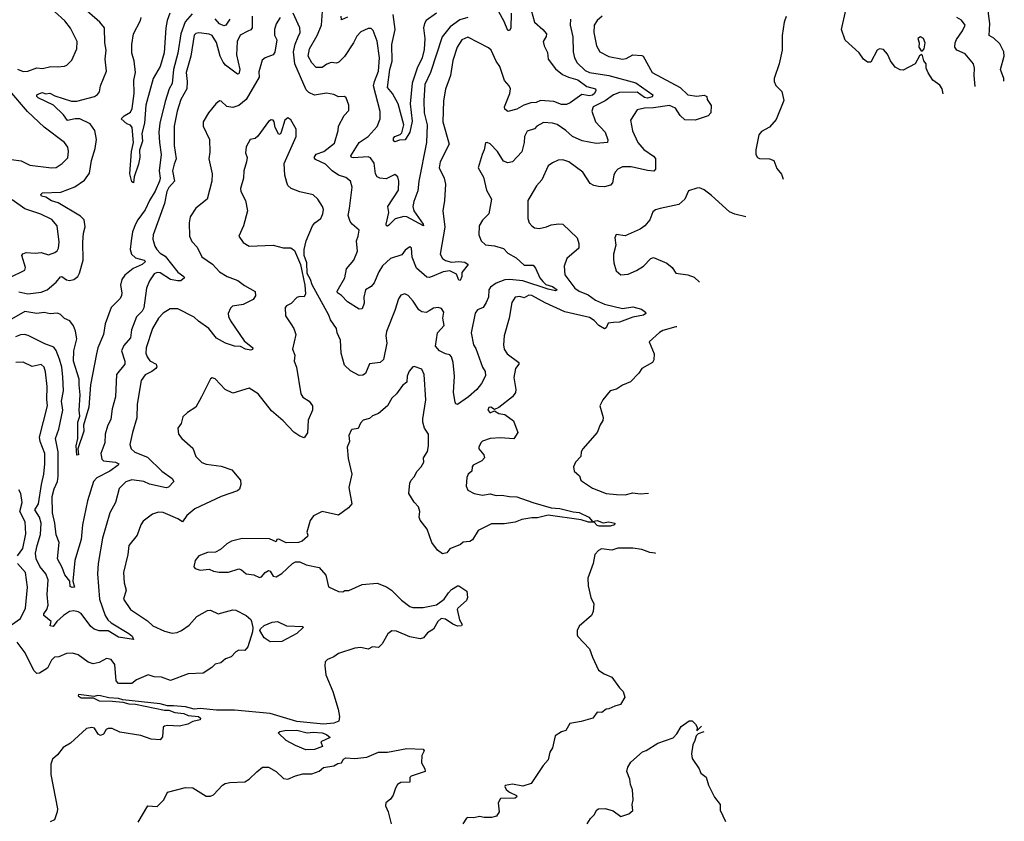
# Model space of a CAD drawing. Extents: x 2199565 to 2323334, y 894172 to 1018966.
# Tile 416 of 440: x 2313481 to 2320105, y 976881 to 982271. Entities that reach past the tile are written whole.
import ezdxf

# ---------------------------------------------------------------- set-up
doc = ezdxf.new("R2010")
doc.units = 0

msp = doc.modelspace()

# ---------------------------------------------------------------- linework, layer by layer
at = {"layer": '0CON10XD'}
for points in [[(2313465, 981937.3), (2313505, 981921.8), (2313535.4, 981924.6), (2313595, 981946.7), (2313635, 981941.9), (2313690, 981955), (2313735, 981952.9), (2313781.2, 981958.8), (2313796.7, 981965), (2313831.2, 981998.8), (2313864, 982075), (2313867.5, 982125), (2313822.8, 982212.8), (2313785, 982264.2), (2313714.4, 982325)], [(2313920.8, 980879.2), (2313915.4, 980925.4), (2313890.6, 980950.6), (2313738.4, 981038.4), (2313695, 981052.9), (2313657.6, 981077.6), (2313627.5, 981085), (2313621.8, 981095), (2313635, 981106.4), (2313758.5, 981111.5), (2313852, 981148), (2313917.1, 981192.9), (2313950.2, 981239.8), (2313962.7, 981325), (2313987.3, 981405), (2313997.2, 981465), (2313987.1, 981525), (2313955, 981570.4), (2313885, 981605.2), (2313854.8, 981605.2), (2313802.6, 981592.6), (2313775, 981632.2), (2313707.9, 981695), (2313605.6, 981745), (2313595.8, 981755), (2313596.2, 981765), (2313615, 981775.4), (2313635, 981780.5), (2313655, 981772.2), (2313683.8, 981776.2), (2313718, 981758), (2313828.1, 981721.9), (2313865, 981723.2), (2313983.3, 981755), (2314005, 981768), (2314018.6, 981785), (2314024.4, 981825), (2314064.4, 981925.6), (2314055.4, 982005), (2314063.5, 982065), (2314053.8, 982115), (2314050.6, 982215), (2314020, 982255), (2313899.4, 982359.4)], [(2314489.6, 982315), (2314471.8, 982265), (2314462.9, 982215), (2314452.8, 982047.2), (2314426.8, 981955), (2314379.2, 981875), (2314328.2, 981695), (2314321.1, 981575), (2314302.5, 981505), (2314306.6, 981453.4), (2314286.6, 981393.4), (2314288.9, 981345), (2314280.9, 981299.1), (2314251.4, 981215), (2314245.8, 981174.2), (2314235, 981180), (2314222.1, 981235), (2314232.9, 981385), (2314247.3, 981445), (2314236.9, 981545), (2314225, 981562), (2314201.1, 981571.1), (2314163.3, 981605), (2314183.8, 981625), (2314225, 981649.2), (2314237.2, 981672.8), (2314249.7, 981775), (2314249.5, 981865), (2314258.9, 981915), (2314251.4, 981995), (2314235.7, 982045), (2314235.6, 982105), (2314246.4, 982175), (2314293.3, 982265), (2314298.1, 982285)], [(2317356.1, 981793.9), (2317347.5, 981775), (2317335, 981764.4), (2317315, 981759.4), (2317261.9, 981768.1), (2317185, 981712.5), (2317159.1, 981700.9), (2317125, 981700.8), (2317075, 981721.1), (2316985, 981727.6), (2316955, 981714.7), (2316918.3, 981711.7), (2316873.1, 981696.9), (2316825, 981669.4), (2316765, 981653.3), (2316745, 981670), (2316742.4, 981685), (2316778.2, 981775), (2316783.1, 981805), (2316774.2, 981825), (2316741.1, 981861.1), (2316710, 981955), (2316685, 981992), (2316652.9, 982065), (2316635, 982082.5), (2316495, 982153.5), (2316455, 982134.5), (2316423.7, 982086.3), (2316395, 981996.7), (2316379.1, 981895), (2316344.3, 981804.3), (2316330.8, 981725), (2316326.2, 981585), (2316370, 981435), (2316310, 981315), (2316303.3, 981275), (2316336.7, 981205), (2316344.4, 981165), (2316338.9, 981055), (2316327.3, 980985), (2316340, 980875), (2316310.4, 980695), (2316324.4, 980665), (2316345, 980651.8), (2316385, 980641.2), (2316435, 980645.9), (2316475, 980640.5), (2316497.5, 980625), (2316455, 980570), (2316456, 980545), (2316445, 980516.7), (2316435, 980518.8), (2316420.3, 980560.3), (2316375, 980581.8), (2316330, 980575), (2316255.9, 980544.1), (2316235, 980537.3), (2316220.5, 980540.5), (2316150.1, 980600.1), (2316121.2, 980675), (2316115.8, 980735), (2316105, 980743.3), (2316075, 980721.2), (2316050.9, 980689.1), (2315975, 980664.5), (2315920.4, 980615), (2315896.2, 980575), (2315865, 980502.5), (2315845, 980477.1), (2315806.4, 980453.6), (2315796.5, 980405), (2315798.5, 980365), (2315785, 980326.7), (2315765, 980323.8), (2315685, 980374.2), (2315646.4, 980416.4), (2315618.6, 980435), (2315616.7, 980445), (2315667.3, 980535), (2315680, 980595), (2315728.2, 980655), (2315752.3, 980715), (2315746.8, 980785), (2315758.5, 980815), (2315763.8, 980855), (2315717.1, 980895), (2315703.3, 980915), (2315691.1, 980955), (2315700.5, 981000.5), (2315716.9, 981145), (2315705.3, 981185.3), (2315675, 981208.9), (2315625, 981224.5), (2315583.4, 981255), (2315538.8, 981298.8), (2315471.3, 981331.3), (2315461.8, 981345), (2315474.1, 981365.9), (2315526.9, 981385), (2315599, 981441), (2315623.1, 981525), (2315625.7, 981555), (2315664.2, 981625.8), (2315695, 981660), (2315695.8, 981695), (2315677.5, 981745), (2315665, 981753.3), (2315625, 981753.1), (2315595, 981768.9), (2315545, 981776.4), (2315465, 981763.6), (2315425, 981780.5), (2315408.1, 981798.1), (2315331.2, 981975), (2315321.9, 982055), (2315333, 982107), (2315354.7, 982155.3), (2315366.5, 982185), (2315366.3, 982216.3), (2315319.5, 982315)], [(2316495, 982285.3), (2316441, 982269), (2316376.8, 982223.2), (2316322.3, 982155), (2316243.3, 981916.7), (2316206.6, 981835), (2316198.9, 981725), (2316202.6, 981645), (2316221.7, 981565), (2316217, 981445), (2316165.7, 981185), (2316159.3, 981120.7), (2316131.2, 981048.8), (2316124.6, 981015), (2316131.1, 980985), (2316195, 980895.6), (2316196.2, 980883.8), (2316085.1, 980945.1), (2316065, 980947.2), (2316007, 980933), (2315965, 980888.5), (2315955, 980881.8), (2315949.2, 980885), (2315945.6, 980895.6), (2315964.2, 980975), (2315957.8, 981015), (2316029, 981125), (2316030.7, 981185), (2316023.8, 981215), (2316005, 981230), (2315945, 981201.4), (2315904.3, 981204.3), (2315885, 981214), (2315873.8, 981233.8), (2315865.6, 981305.6), (2315841.3, 981341.3), (2315825, 981348.5), (2315725, 981342.7), (2315713.6, 981345), (2315707.9, 981355), (2315764.5, 981445), (2315825, 981485.4), (2315886.3, 981553.7), (2315905.4, 981604.6), (2315904.6, 981654.6), (2315861.3, 981825), (2315867.1, 981855), (2315895.2, 981924.8), (2315901.6, 982015), (2315885.3, 982125.3), (2315858.5, 982198.5), (2315845, 982210.8), (2315825, 982211.9), (2315775, 982188.5), (2315749.1, 982160.9), (2315727.3, 982115), (2315666, 982024), (2315626.9, 981985), (2315611.7, 981978.3), (2315575, 981982.5), (2315547.8, 981972.2), (2315515, 981948.6), (2315475, 981950), (2315445, 981980.8), (2315421.2, 982025), (2315430, 982075), (2315482.5, 982165), (2315511.2, 982235), (2315518.6, 982328.6)], [(2316787.8, 982315), (2316785, 982213.3), (2316775, 982198), (2316765, 982198.8), (2316739.6, 982259.6), (2316703.1, 982323.1)], [(2316922.2, 982335), (2316942.9, 982255), (2317000.8, 982205), (2317025.6, 982175), (2317022.4, 982157.6), (2317001.4, 982125), (2317008.6, 982095), (2317031.2, 982051.2), (2317036.7, 982005), (2317085, 981940.9), (2317132.2, 981902.3), (2317173.3, 981883.3), (2317235, 981867.5), (2317295, 981822.3), (2317354.2, 981805), (2317356.1, 981793.9)], [(2319692.6, 981771.4), (2319686.7, 981805), (2319670.6, 981830.6), (2319623.1, 981865), (2319592.9, 981912.9), (2319579.4, 981945), (2319579.5, 981975), (2319564, 981995), (2319555, 982030), (2319547, 982037), (2319535, 982027.5), (2319505.6, 981974.4), (2319425, 981931.1), (2319403.3, 981933.3), (2319370.5, 981950.5), (2319338, 981995), (2319330.6, 982015), (2319318.9, 982038.9), (2319291.2, 982071.2), (2319264.4, 982075.6), (2319249.2, 982065), (2319206.7, 981985), (2319185, 981986), (2319158, 982005), (2319128.3, 982048.3), (2319033.6, 982133.6), (2319009.4, 982205), (2319038.9, 982335)], [(2320102, 981857.6), (2320100.3, 981875), (2320078.6, 981935), (2320104.5, 982025), (2320101.8, 982055), (2320075, 982108.2), (2320035, 982147.7), (2320003.6, 982165), (2320007.9, 982245), (2319991.1, 982365)], [(2314640.2, 982309.8), (2314594.2, 982255.8), (2314565.3, 982175), (2314544.8, 982045), (2314515.1, 981934.9), (2314507.5, 981842.5), (2314486.6, 981805), (2314459.1, 981720.9), (2314423.1, 981575), (2314417, 981515), (2314421.2, 981445), (2314433.1, 981365), (2314418.3, 981255), (2314425.7, 981205), (2314422.2, 981185), (2314393, 981117), (2314353.3, 981055), (2314325, 980991.4), (2314275, 980925.8), (2314259.5, 980895), (2314240, 980845), (2314229.6, 980785), (2314224.5, 980725), (2314233.7, 980693.6), (2314260.6, 980670.6), (2314317.5, 980655), (2314327.3, 980645), (2314304.3, 980625), (2314245, 980598.9), (2314187.4, 980552.6), (2314168.9, 980525), (2314159.5, 980485), (2314168.2, 980435), (2314165.5, 980415), (2314153.6, 980395), (2314095.6, 980335), (2314055, 980226.2), (2314044.1, 980155), (2314005.8, 980065), (2313996.9, 980025), (2313956.4, 979815), (2313946.6, 979666.6), (2313910.9, 979545), (2313912.6, 979505), (2313871.2, 979385), (2313875.3, 979345), (2313865, 979343.8), (2313860.9, 979405), (2313870.9, 979455), (2313872.7, 979565), (2313886, 979604), (2313880.5, 979645), (2313888, 979748), (2313879.7, 979815), (2313881.8, 979855), (2313842.6, 979975), (2313845.3, 980045), (2313864.7, 980125), (2313856.7, 980176.7), (2313842.1, 980212.1), (2313818.9, 980245), (2313782.4, 980262.4), (2313755, 980287.8), (2313735, 980297.5), (2313685, 980293.2), (2313645, 980302.9), (2313595, 980295.5), (2313515, 980307.8), (2313425, 980257.5)], [(2315043.5, 982295), (2315043.7, 982216.3), (2315035, 982203.1), (2315015.6, 982194.4), (2314962.8, 982167.3), (2314943.3, 982125), (2314938.6, 982035), (2314960.9, 981935), (2314955, 981906.2), (2314946.5, 981903.5), (2314865.2, 981965.2), (2314849.3, 981985), (2314830.3, 982025), (2314805, 982117.8), (2314775, 982165.4), (2314755, 982173.9), (2314685, 982182.7), (2314665, 982177.3), (2314655, 982166.7), (2314632.4, 982025), (2314601.4, 981915), (2314607.3, 981855), (2314604.1, 981805), (2314563.9, 981733.9), (2314540.3, 981655), (2314520, 981555), (2314519.5, 981425), (2314533.7, 981335), (2314520.5, 981299.5), (2314507.6, 981255), (2314521.8, 981185), (2314485, 981142.1), (2314470.3, 981115), (2314454.7, 981035), (2314379.1, 980825), (2314375.9, 980795), (2314388.8, 980748.8), (2314403.1, 980725), (2314425, 980702), (2314459.9, 980679.9), (2314545, 980574.4), (2314584.2, 980545), (2314589.2, 980535), (2314565, 980515.5), (2314542.5, 980515), (2314495, 980522.9), (2314425, 980569.3), (2314405, 980571.5), (2314385, 980561.5), (2314353.9, 980515), (2314333.1, 980465), (2314316.9, 980333.1), (2314305, 980312.2), (2314266.6, 980273.4), (2314233.8, 980185), (2314225, 980132), (2314180.4, 980079.6), (2314165.6, 980044.4), (2314188.9, 979975), (2314188.5, 979955), (2314131.1, 979885), (2314126.2, 979735), (2314102.3, 979655), (2314093.6, 979585), (2314071.3, 979538.7), (2314056.2, 979485), (2314053.4, 979426.6), (2314026.6, 979353.4), (2314032.2, 979315), (2314044, 979305), (2314125, 979296.4), (2314146.9, 979285), (2314143.1, 979275), (2314086.9, 979235), (2313999.2, 979190.8), (2313978.1, 979165), (2313937.3, 979035), (2313902.4, 978875), (2313894.2, 978775), (2313862.8, 978672.8), (2313852.4, 978635), (2313837.3, 978495), (2313850, 978455), (2313833.5, 978453.5), (2313820.4, 978460.4), (2313817.5, 978495), (2313785, 978538), (2313766.9, 978586.9), (2313735.6, 978645), (2313745.6, 978755.6), (2313726.2, 978806.2), (2313718.1, 978885), (2313700.5, 978955), (2313699.1, 979065), (2313713.2, 979116.8), (2313734.7, 979165), (2313739.4, 979200.6), (2313740.2, 979365), (2313721.6, 979455), (2313745, 979518), (2313771.6, 979645), (2313762.2, 979705), (2313776.2, 979775), (2313769.9, 979870.1), (2313763.8, 979935), (2313749.2, 979989.2), (2313726.7, 980046.7), (2313710, 980070), (2313650.8, 980090.8), (2313538.3, 980148.3), (2313513.7, 980153.6), (2313485, 980151.8), (2313452.3, 980137.7)], [(2315232.9, 982285), (2315206.4, 982243.6), (2315194.5, 982205.5), (2315195, 982167.5), (2315211.4, 982135), (2315197.5, 982052.5), (2315185.5, 982034.5), (2315131.2, 982015), (2315112.2, 981997.8), (2315090.5, 981919.5), (2315091.2, 981885), (2315005, 981734.2), (2314955, 981694.4), (2314915, 981681.4), (2314875, 981688.1), (2314835, 981724), (2314825, 981726), (2314800, 981705), (2314751.4, 981645), (2314715.8, 981585), (2314714.2, 981555), (2314758.5, 981465), (2314760.3, 981380.3), (2314753.1, 981335), (2314776, 981235), (2314774.1, 981184.1), (2314740.8, 981065), (2314665, 981004), (2314628.6, 980945), (2314620, 980905), (2314622.9, 980815), (2314639.5, 980779.5), (2314675, 980741.2), (2314706.3, 980676.3), (2314777.4, 980627.4), (2314825.4, 980575.4), (2314876.2, 980545), (2314948.3, 980518.3), (2314994, 980484), (2315064.3, 980444.3), (2315066.5, 980415), (2315051.5, 980388.5), (2314985, 980356.9), (2314912.5, 980345), (2314898.8, 980331.2), (2314883.6, 980295), (2314884.6, 980275), (2314897.8, 980245), (2314991.5, 980111.5), (2315048.6, 980065), (2315047.1, 980052.9), (2315035, 980049.4), (2315000, 980055), (2314965, 980072.9), (2314925, 980075.8), (2314865, 980095.6), (2314805, 980130.4), (2314752.7, 980195), (2314683.1, 980243.1), (2314655, 980271.4), (2314545, 980327.1), (2314492.8, 980327.2), (2314445, 980298.1), (2314413.6, 980265), (2314374.6, 980195), (2314330.4, 980065), (2314328.6, 980028.6), (2314337.3, 980005), (2314357.1, 979977.1), (2314398, 979955), (2314403.6, 979936.4), (2314397.5, 979925), (2314368.8, 979905), (2314325, 979883.3), (2314298.5, 979845), (2314270.9, 979685), (2314268.1, 979595), (2314239.4, 979495), (2314222.2, 979415), (2314230.6, 979385), (2314255, 979363.6), (2314339.8, 979329.8), (2314436.3, 979236.3), (2314507.5, 979185), (2314517.1, 979165), (2314482, 979128), (2314465, 979124.2), (2314355, 979147.2), (2314315, 979165.3), (2314235, 979177.6), (2314195, 979164.6), (2314150.7, 979119.3), (2314126.2, 979023.8), (2314086.4, 978955), (2314036.9, 978785), (2314009.2, 978615), (2314004.5, 978545), (2314018.4, 978375), (2314054.7, 978265), (2314072.9, 978235), (2314095, 978215.8), (2314214.4, 978145), (2314236.2, 978125), (2314245.8, 978104.2), (2314145, 978118.6), (2314075, 978160.8), (2314015, 978162.5), (2313982.8, 978172.8), (2313960.1, 978190.1), (2313895, 978277.3), (2313875, 978289.5), (2313845, 978295.5), (2313815, 978291.2), (2313776.2, 978265), (2313729.6, 978225), (2313705, 978190.7), (2313686, 978195), (2313691.8, 978225), (2313642.9, 978265), (2313643.3, 978275), (2313664.2, 978305.8), (2313671.2, 978335), (2313665.4, 978405), (2313673.2, 978505), (2313656.3, 978545), (2313615.3, 978595), (2313591.3, 978645), (2313588, 978685), (2313599.3, 978735), (2313619.9, 978810.1), (2313624.3, 978885), (2313613, 978925), (2313582.2, 978975), (2313607, 979015), (2313626.5, 979145), (2313644, 979216), (2313650.7, 979285), (2313649.1, 979355), (2313619.2, 979435), (2313614.1, 979465), (2313668.7, 979675), (2313662.4, 979717.6), (2313666.1, 979805), (2313654, 979904), (2313644.4, 979935), (2313625, 979952.2), (2313565, 979938.5), (2313505, 979968.6), (2313454.5, 979965.5)], [(2317399.4, 982295), (2317365, 982264.3), (2317344.6, 982235), (2317343.9, 982185), (2317360.8, 982095), (2317384.4, 982055), (2317445, 982023.5), (2317535, 982005.6), (2317561.1, 982008.9), (2317606.2, 982033.8), (2317665, 982030.8), (2317675.7, 982025), (2317736, 981915), (2317924.2, 981814.2), (2317976, 981766), (2318035, 981756.4), (2318085, 981764), (2318103.3, 981755), (2318106.2, 981735), (2318133, 981693), (2318130, 981645), (2318112.9, 981625), (2318025, 981594.5), (2317955, 981597.1), (2317925, 981625.6), (2317891.5, 981675), (2317853.1, 981693.1), (2317745, 981678.2), (2317683.5, 981676.5), (2317635, 981665.8), (2317590, 981595), (2317604.3, 981524.3), (2317638, 981445), (2317679.1, 981399.1), (2317745, 981354.3), (2317757.9, 981337.9), (2317756.9, 981265), (2317747, 981253), (2317704, 981256), (2317595, 981282.1), (2317535, 981282.2), (2317505, 981265.6), (2317485.6, 981245), (2317476.7, 981225), (2317469.2, 981175), (2317455, 981158), (2317415, 981148.1), (2317375, 981148.5), (2317343.8, 981155), (2317319.2, 981169.2), (2317268.1, 981245), (2317175, 981314.4), (2317135, 981327.5), (2317103.4, 981326.6), (2317065, 981309.4), (2317035, 981287.5), (2316993.1, 981195), (2316956.4, 981153.6), (2316911.8, 981078.2), (2316899.4, 981055), (2316898.6, 980935), (2316907.5, 980905), (2316925, 980883.8), (2316945, 980872), (2316975, 980867.1), (2317025, 980878.5), (2317055, 980892.1), (2317108.7, 980898.7), (2317135, 980895.6), (2317230, 980805), (2317242.9, 980765), (2317242.5, 980735), (2317162.5, 980665), (2317143.1, 980613.1), (2317148.9, 980555), (2317215, 980466.1), (2317245.2, 980445.2), (2317305, 980420.2), (2317355, 980386), (2317415, 980358.6), (2317535, 980329.6), (2317605, 980339.2), (2317663.7, 980323.7), (2317691.2, 980305), (2317693.3, 980295), (2317677.5, 980285), (2317605, 980270.6), (2317515, 980237.8), (2317475, 980234.4), (2317439.4, 980230.6), (2317425, 980200), (2317415, 980191.9), (2317376.9, 980215), (2317345, 980249.3), (2317315, 980267.6), (2317147.1, 980307.1), (2317015, 980367.5), (2316925, 980416.6), (2316905, 980417.9), (2316875, 980400.5), (2316845, 980410.7), (2316812.9, 980405), (2316790.9, 980369.1), (2316774.6, 980265), (2316739.2, 980145), (2316734.4, 980085), (2316740.8, 980055), (2316760, 980025), (2316838.8, 979965), (2316838, 979955), (2316817.1, 979925), (2316804.3, 979865), (2316818.9, 979785), (2316816.9, 979765), (2316795, 979735.6), (2316705, 979662.5), (2316675, 979650), (2316650, 979665), (2316636.7, 979663.3), (2316630, 979645), (2316645, 979627.5), (2316675, 979640), (2316705, 979622.5), (2316745, 979616.2), (2316803, 979573), (2316832.5, 979495), (2316805, 979452.5), (2316715, 979459.2), (2316645, 979455.6), (2316595, 979437.1), (2316585, 979428), (2316570.3, 979399.7), (2316569.2, 979385), (2316603.3, 979345), (2316607.5, 979325), (2316590, 979305), (2316531.2, 979275), (2316523.8, 979265), (2316522.5, 979235), (2316497.5, 979215), (2316488.3, 979191.7), (2316483.3, 979135), (2316495, 979107.5), (2316537.5, 979085), (2316595, 979073.1), (2316645, 979082), (2316685, 979072), (2316725, 979074.2), (2316775, 979064.3), (2316825, 979062.9), (2316933.6, 979023.6), (2317055, 978988.8), (2317115, 978985.4), (2317205, 978960.9), (2317245, 978957.5), (2317309.2, 978925), (2317335, 978897.5), (2317365, 978904.4), (2317405, 978887.5), (2317445, 978894.4), (2317483.3, 978885), (2317481.2, 978875), (2317452.5, 978865), (2317380, 978865), (2317365, 978869.4), (2317345, 978893.3), (2317306.6, 978893.4), (2317257.8, 978907.8), (2317035, 978940), (2316965, 978920.5), (2316925, 978921.9), (2316859.1, 978910.9), (2316815, 978892.9), (2316739.8, 978880.2), (2316655, 978880.6), (2316565, 978837.5), (2316526.2, 978773.8), (2316508.3, 978761.7), (2316463, 978757), (2316447, 978743), (2316375, 978712.5), (2316353.6, 978686.4), (2316325, 978680), (2316292.5, 978705), (2316253.8, 978755), (2316222, 978845), (2316173.8, 978905), (2316168.8, 978925), (2316172, 978965), (2316162.9, 978995), (2316135, 979027.5), (2316097.5, 979085), (2316106.2, 979155), (2316113.3, 979175), (2316135, 979196.7), (2316153.8, 979235), (2316182, 979265), (2316198.8, 979295), (2316196.7, 979325), (2316223.3, 979366.7), (2316230, 979405), (2316231.1, 979485), (2316203.5, 979525), (2316192.5, 979565), (2316191.7, 979588.3), (2316213.8, 979715), (2316202, 979885), (2316185, 979921.2), (2316135, 979940), (2316125, 979937.5), (2316101.7, 979908.3), (2316086.7, 979875), (2316085.6, 979834.4), (2316055, 979811.2), (2316015, 979756.2), (2315985, 979726.2), (2315954.4, 979675.6), (2315895, 979622), (2315855, 979608), (2315835, 979590), (2315790.9, 979579.1), (2315773, 979557), (2315758.1, 979521.9), (2315715, 979516.2), (2315709.5, 979510.5), (2315696, 979475), (2315698.8, 979435), (2315682.7, 979397.3), (2315690.5, 979319.5), (2315715.6, 979215), (2315695.5, 979125), (2315715.8, 979015), (2315692.1, 978987.9), (2315625, 978940), (2315515, 978963.3), (2315456.7, 978935), (2315435.9, 978904.1), (2315413.3, 978825), (2315420, 978805), (2315416.7, 978795), (2315381.2, 978765), (2315356, 978756), (2315274.2, 978754.2), (2315225, 978778.8), (2315210, 978775), (2315205, 978760), (2315160.5, 978780.5), (2314977.6, 978782.4), (2314905, 978764), (2314875, 978746), (2314832.2, 978707.8), (2314798.7, 978691.3), (2314745, 978688.6), (2314685, 978665.5), (2314660.6, 978635), (2314653, 978593), (2314661.2, 978581.2), (2314695, 978570.8), (2314755, 978576.7), (2314785, 978562.9), (2314823.2, 978556.8)], [(2314893.9, 982275), (2314868.2, 982235), (2314855, 982230), (2314825, 982242.3), (2314795, 982276.8)], [(2315685, 982287.9), (2315645, 982270), (2315643.6, 982293.6)], [(2316285, 982313.8), (2316215, 982264.4), (2316203.2, 982245), (2316197.7, 982215), (2316207.1, 982145), (2316200.8, 982070.8), (2316189.3, 982015), (2316154.2, 981945.8), (2316120.5, 981845), (2316108.3, 981705), (2316120.4, 981589.6), (2316105.4, 981514.6), (2316075, 981462.9), (2316035, 981461.5), (2316005, 981450), (2315996.5, 981456.5), (2315994.4, 981475), (2316004.5, 981485), (2316041.1, 981498.9), (2316050.9, 981509.1), (2316065.5, 981565), (2316027.1, 981705), (2315988.8, 981775), (2315955.4, 981815.4), (2315969.7, 981935), (2315987.1, 981992.8), (2315984.4, 982105), (2316005.6, 982205), (2315993.7, 982305)], [(2317185.4, 982275.4), (2317183.2, 982235), (2317201.5, 982155), (2317204.6, 982055), (2317213.9, 982015), (2317230.6, 981980.6), (2317285, 981929.5), (2317314, 981915), (2317444.8, 981894.8), (2317625, 981846.8), (2317739.4, 981765), (2317735, 981751.8), (2317705, 981742.8), (2317685, 981748.3), (2317635, 981782.9), (2317515, 981780.2), (2317475, 981766.1), (2317418.6, 981725), (2317337.5, 981685), (2317330.5, 981655), (2317355.3, 981585), (2317419.2, 981515), (2317437.5, 981462.5), (2317434.3, 981445.7), (2317357.7, 981437.7), (2317265, 981456.7), (2317199.5, 981485), (2317155, 981526.8), (2317096, 981566), (2317065, 981575.5), (2317005, 981578.9), (2316958.8, 981555), (2316943.1, 981536.9), (2316895, 981521.4), (2316876.2, 981485), (2316873.6, 981445), (2316858.6, 981381.4), (2316795, 981314.5), (2316765, 981308.9), (2316735, 981320), (2316695, 981384.2), (2316645, 981436.2), (2316625, 981446.2), (2316615, 981442.5), (2316606.2, 981395), (2316591.9, 981365), (2316565.8, 981275), (2316601.8, 981211.8), (2316622, 981125), (2316655.6, 981065), (2316637.5, 980965), (2316595, 980924), (2316571.4, 980885), (2316568.6, 980825), (2316584.4, 980785), (2316615, 980756.7), (2316675, 980749.6), (2316735, 980732.5), (2316765, 980700.6), (2316820.6, 980670.6), (2316875, 980621.1), (2316935, 980620), (2316951.3, 980601.3), (2316979.6, 980535), (2317000, 980510), (2317021.3, 980491.3), (2317065, 980477.5), (2317095.9, 980454.1), (2317085, 980448.8), (2317035, 980460), (2316865, 980514.8), (2316775, 980524.3), (2316745, 980522.1), (2316685, 980499.6), (2316647.3, 980472.7), (2316637.3, 980455), (2316634.5, 980405), (2316618.3, 980368.3), (2316598, 980335), (2316560.9, 980319.1), (2316545, 980296.7), (2316517.8, 980165), (2316534.3, 980085), (2316549.2, 980059.2), (2316594.4, 979935), (2316612.2, 979905), (2316614.7, 979875.3), (2316586.7, 979825), (2316555.6, 979785), (2316499.5, 979735), (2316425, 979682.5), (2316415, 979687.5), (2316410, 979700), (2316398, 979765), (2316405.4, 979875), (2316396.2, 979966.2), (2316385.3, 980005), (2316375, 980017.7), (2316344.7, 980024.7), (2316304.2, 980045), (2316277.8, 980075), (2316291.8, 980165), (2316335.4, 980215), (2316327.5, 980265), (2316333.1, 980305), (2316319.1, 980329.1), (2316295.6, 980335.6), (2316265, 980332.2), (2316236.1, 980313.9)], [(2318637.7, 982292.3), (2318623.8, 982255), (2318611.2, 982165), (2318611.2, 982065), (2318590.8, 981975), (2318555.6, 981875), (2318555.8, 981855), (2318567.3, 981827.3), (2318608, 981788), (2318621.7, 981728.3), (2318570.3, 981599.7), (2318525, 981547.5), (2318471.7, 981518.3), (2318452.3, 981497.7), (2318433.3, 981395), (2318433.3, 981365), (2318443.3, 981345), (2318457.7, 981337.7), (2318525, 981335.6), (2318553.3, 981323.3), (2318575, 981271.2), (2318605, 981233.3), (2318617, 981199.1)], [(2319907.6, 981821.8), (2319901.1, 981895), (2319904.3, 981944.3), (2319898, 981975), (2319840.9, 982040.9), (2319785, 982066.9), (2319771.1, 982085), (2319772.9, 982115), (2319781.9, 982138.1), (2319824, 982195), (2319841.2, 982235), (2319817, 982267), (2319785.9, 982285.9)], [(2319555, 982062.5), (2319566.2, 982075), (2319572.5, 982115), (2319562, 982145), (2319540, 982155), (2319522.9, 982145), (2319532, 982115), (2319528.8, 982085), (2319545, 982062.5), (2319555, 982062.5)], [(2313425, 981330.4), (2313491.2, 981321.2), (2313548.1, 981291.9), (2313695, 981275.6), (2313725, 981277.1), (2313766.4, 981303.6), (2313805, 981342.5), (2313808.9, 981385), (2313804.3, 981414.3), (2313781.2, 981445), (2313645, 981548.6), (2313533.8, 981653.8), (2313415, 981792.4)], [(2316236.1, 980313.9), (2316215, 980303.1), (2316185, 980305.6), (2316165, 980320.6), (2316128.3, 980378.3), (2316095, 980417.3), (2316071.7, 980428.3), (2316045, 980419.4), (2316029.2, 980395), (2316005, 980316.2), (2315948.2, 980175), (2315944.7, 980145), (2315950.3, 980095), (2315928.9, 979985), (2315905, 979966.7), (2315835, 979956), (2315807.8, 979892.2), (2315788.5, 979881.5), (2315765, 979879.1), (2315705, 979908.8), (2315665, 979948.6), (2315642.4, 980027.6), (2315639.5, 980115), (2315616.9, 980165), (2315611.4, 980195), (2315571.8, 980251.8), (2315559.4, 980285), (2315448.6, 980488.6), (2315438, 980525), (2315413.6, 980563.6), (2315412, 980635), (2315394.2, 980685), (2315394.3, 980725.7), (2315408.8, 980785), (2315450, 980885), (2315465.4, 980904.6), (2315505.7, 980935), (2315520, 980965), (2315524.3, 980995), (2315518, 981015), (2315486.2, 981065), (2315455, 981093.8), (2315365, 981114), (2315306.4, 981136.4), (2315285.6, 981155), (2315277.1, 981177.1), (2315263.3, 981225), (2315260, 981305), (2315341.4, 981485), (2315340.8, 981535), (2315305, 981598), (2315285, 981611.4), (2315264.5, 981595), (2315240, 981515), (2315235, 981503.3), (2315225, 981500), (2315198.8, 981545), (2315192, 981585), (2315185, 981596), (2315171.7, 981598.3), (2315155, 981586.2), (2315082.2, 981487.8), (2315065, 981472), (2315031.2, 981465), (2315004.2, 981415), (2315000, 981375), (2315010, 981345), (2315007.5, 981315), (2314988.8, 981255), (2314985.8, 981205.8), (2314965.7, 981135), (2314969.2, 981115), (2315000.8, 981055), (2315014.2, 980985), (2314985.6, 980884.4), (2314953.8, 980815), (2314985, 980773.8), (2315025, 980748), (2315185, 980754.3), (2315253.9, 980736.1), (2315305, 980736.2), (2315328.7, 980718.7), (2315369.1, 980625), (2315400, 980485), (2315402.3, 980427.7), (2315395, 980407.5), (2315365, 980410), (2315345, 980403.8), (2315306.9, 980363.1), (2315275, 980347.1), (2315265.8, 980335), (2315268.6, 980278.6), (2315305, 980226.7), (2315325.8, 980195), (2315338, 980155), (2315316.1, 980056.1), (2315331.4, 980015), (2315326.7, 979975), (2315343.5, 979935), (2315373.1, 979755), (2315385, 979733.8), (2315427.5, 979705), (2315450, 979675), (2315450, 979645), (2315421.1, 979578.9), (2315417.5, 979492.5), (2315395, 979460), (2315365, 979470.8), (2315325, 979498), (2315253.8, 979573.8), (2315175, 979641.4), (2315084.2, 979754.2), (2315025, 979792.5), (2314915, 979760), (2314863.3, 979785), (2314795, 979856.7), (2314775, 979863.3), (2314764, 979856), (2314704.4, 979735), (2314666, 979665), (2314609.7, 979630.3), (2314578.8, 979601.2), (2314566, 979555), (2314543.8, 979525), (2314550, 979485), (2314571.2, 979455), (2314645, 979390.8), (2314665.8, 979335), (2314705, 979294.3), (2314735, 979283.5), (2314835, 979268.8), (2314908.8, 979245), (2314966.7, 979175), (2314967.5, 979145), (2314960, 979115), (2314945, 979102), (2314835, 979065.6), (2314658.9, 978981.1), (2314605, 978936.2), (2314575.5, 978894.5), (2314545, 978915.6), (2314445, 978957.5), (2314415, 978959.4), (2314375, 978945.7), (2314310.4, 978899.6), (2314295.5, 978874.5), (2314271.1, 978805), (2314215.8, 978735), (2314208.9, 978675), (2314179.1, 978555), (2314183.3, 978485), (2314197.1, 978435), (2314178, 978375), (2314225, 978304.4), (2314339.8, 978229.8), (2314376, 978195), (2314455, 978159.6), (2314506.1, 978146.1), (2314539.5, 978150.5), (2314570, 978165), (2314620.2, 978199.8), (2314672.4, 978257.6), (2314745, 978299.4), (2314765, 978300), (2314815, 978276.6), (2314915, 978302.5), (2314935, 978300.5), (2315003.3, 978265), (2315035, 978237.5), (2315040.6, 978225), (2315049.1, 978185), (2315047.2, 978155), (2315014.4, 978055), (2314995, 978028.8), (2314955, 978031.2), (2314935, 978021.2), (2314902.3, 977987.7), (2314865.8, 977974.2), (2314832.7, 977947.3), (2314795, 977937.5), (2314774.3, 977915.7), (2314715, 977876.7), (2314615, 977872.2), (2314495, 977826.9), (2314435, 977849.2), (2314385, 977852.5), (2314345, 977865.7), (2314267.5, 977832.5), (2314235, 977806.9), (2314145, 977808.2), (2314130.4, 977825), (2314121.2, 977935), (2314095, 977969.5), (2314065, 977975.6), (2314015, 977948.2), (2313975, 977940), (2313941.9, 977951.9), (2313875, 978000), (2313835, 978010.6), (2313795, 978009.2), (2313745, 977987.5), (2313715, 977983.8), (2313693.8, 977965), (2313668.6, 977911.4), (2313615, 977878.1), (2313595, 977875.8), (2313575.3, 977895), (2313518.1, 978015), (2313464.7, 978085)], [(2318365.8, 980944.5), (2318292.2, 980962.2), (2318255, 980978.5), (2318135, 981087.8), (2318085, 981127.1), (2318055, 981139.2), (2318035, 981138.8), (2317979.5, 981120.5), (2317956.3, 981063.7), (2317915, 981027.8), (2317788.5, 981001.5), (2317757.6, 980992.4), (2317740.6, 980979.4), (2317720, 980925), (2317686.7, 980885), (2317655, 980863.3), (2317555, 980818), (2317493.9, 980826.1), (2317483.8, 980805), (2317490.8, 980755), (2317475.8, 980695), (2317475.5, 980665), (2317477.1, 980635), (2317493.2, 980583.2), (2317525, 980556), (2317575, 980560), (2317631.2, 980585), (2317676.6, 980613.4), (2317725.7, 980664.3), (2317745, 980670.8), (2317835, 980634.2), (2317870, 980605), (2317895.8, 980565.8), (2317975, 980554.4), (2318018.8, 980538.8), (2318054.3, 980505.3)], [(2313415, 980537.5), (2313515, 980587.5), (2313520, 980605), (2313494.3, 980685), (2313502.4, 980697.6), (2313524.5, 980705.5), (2313585, 980700.4), (2313625, 980706.2), (2313675, 980689.1), (2313718, 980705), (2313733.3, 980716.7), (2313741.8, 980735), (2313747.1, 980775), (2313733.5, 980885), (2313697.9, 980927.9), (2313622.6, 980962.6), (2313515, 980998.2), (2313430.1, 981060.1)], [(2313475, 980441.2), (2313535, 980427.5), (2313625, 980438.9), (2313665.5, 980454.5), (2313725.6, 980505), (2313755, 980540.8), (2313765, 980543.1), (2313795, 980522.5), (2313815, 980516.4), (2313845, 980524.5), (2313871.1, 980545), (2313883, 980567), (2313907.7, 980655), (2313904.6, 980775), (2313909.3, 980835), (2313920.8, 980879.2)], [(2317901.2, 980205.7), (2317895, 980205.6), (2317807.9, 980182.1), (2317785, 980168.6), (2317716, 980105), (2317748.8, 980025), (2317746.4, 979983.6), (2317736.7, 979965), (2317666.2, 979925), (2317645.4, 979894.6), (2317588.8, 979835), (2317535, 979812.5), (2317495, 979786.2), (2317453.3, 979775), (2317403.3, 979715), (2317382.5, 979675), (2317406.1, 979596.1), (2317403.3, 979575), (2317385, 979547.5), (2317365.8, 979494.2), (2317270, 979385), (2317258.8, 979365), (2317256.7, 979335), (2317220, 979295), (2317206.7, 979265), (2317211.2, 979235), (2317246.7, 979205), (2317256.7, 979175), (2317266.7, 979165), (2317335, 979120.8), (2317375, 979105.8), (2317425, 979084.4), (2317495, 979077.5), (2317555, 979075.6), (2317605, 979090), (2317655, 979083.5), (2317711.2, 979087.8)], [(2313465.3, 978665), (2313502.1, 978715), (2313521.6, 978815), (2313517.2, 978895), (2313480.7, 978965), (2313496.5, 979025), (2313489.2, 979085), (2313475, 979108.8)], [(2317757.5, 978682.8), (2317756.1, 978683.9), (2317718.9, 978688.9), (2317665, 978708.9), (2317605, 978716.5), (2317505, 978718.2), (2317465, 978703.3), (2317395, 978712.5), (2317375, 978702.5), (2317349.2, 978675), (2317338.6, 978615), (2317303.8, 978515), (2317303.9, 978463.9), (2317323.8, 978385), (2317343, 978343), (2317339.3, 978290.7), (2317327.5, 978265), (2317245, 978193.3), (2317232, 978165), (2317231.2, 978135), (2317235, 978123.3), (2317315, 978040), (2317333.1, 977985), (2317375, 977897.5), (2317412.3, 977872.3), (2317465, 977850), (2317515, 977777.5), (2317540, 977755), (2317552.5, 977715), (2317523.6, 977666.4), (2317485, 977656.2), (2317445, 977636.7), (2317425, 977636.2), (2317396.2, 977613.8), (2317365, 977614), (2317335.7, 977574.3), (2317258, 977552), (2317181.7, 977538.3), (2317155, 977492.5), (2317125, 977482.5), (2317083.3, 977455), (2317065.8, 977375), (2317046.2, 977345), (2317036.2, 977295), (2317002.7, 977257.3), (2316922.5, 977135), (2316865, 977117.5), (2316795, 977130), (2316747, 977123), (2316743.3, 977115), (2316753.8, 977095), (2316775, 977078), (2316823.3, 977055), (2316826, 977045), (2316813.9, 977036.1), (2316715, 977033.8), (2316700, 977005), (2316706.7, 976945), (2316687.5, 976915), (2316653.6, 976906.4), (2316605, 976906), (2316575, 976912.9), (2316535.8, 976904.2), (2316495, 976907.5), (2316487, 976903), (2316462.5, 976865)], [(2313425, 978201.2), (2313486.5, 978245), (2313518.9, 978315), (2313532.8, 978455), (2313520, 978555), (2313465.9, 978615)], [(2314823.2, 978556.8), (2314885, 978556.5), (2314955, 978578.2), (2314972, 978572), (2315005, 978545.6), (2315055, 978538.1), (2315095, 978520.6), (2315108, 978525), (2315132.5, 978555), (2315155, 978568), (2315165, 978563.8), (2315185, 978530), (2315205, 978524.3), (2315245, 978548.1), (2315315, 978614.3), (2315335, 978625.7), (2315364.2, 978625.8), (2315407.5, 978605), (2315495, 978586.7), (2315540.8, 978535), (2315558.3, 978458.3), (2315625, 978426.2), (2315655, 978423.3), (2315667, 978433), (2315695, 978432), (2315785, 978473.1), (2315885, 978482.2), (2315947.2, 978457.2), (2315982, 978435), (2316048.9, 978368.9), (2316105, 978325.8), (2316125, 978319.2), (2316195, 978319.2), (2316285, 978336), (2316335.7, 978374.3), (2316365, 978416.2), (2316385, 978438.8), (2316425, 978463.3), (2316435, 978463.3), (2316489.5, 978429.5), (2316493.6, 978386.4), (2316486.7, 978365), (2316427.5, 978315), (2316423.3, 978305), (2316438.8, 978235), (2316457.5, 978205), (2316452.5, 978195), (2316425, 978194.3), (2316395, 978206), (2316345, 978240.8), (2316316.2, 978243.8), (2316293.3, 978225), (2316265, 978173.3), (2316225, 978147.5), (2316196.1, 978113.9), (2316175, 978108.8), (2316105, 978122.5), (2316015, 978160), (2315985, 978162.5), (2315957.8, 978142.2), (2315920, 978075), (2315895, 978050), (2315855, 978054.2), (2315825, 978038), (2315775, 978050), (2315734.6, 978045.4), (2315625, 978010), (2315595, 977986.7), (2315551.7, 977968.3), (2315536.2, 977953.8), (2315532.7, 977927.3), (2315540.9, 977865), (2315586.9, 977755), (2315623.3, 977635), (2315632, 977585), (2315627.5, 977555), (2315595, 977540.4), (2315525, 977535.2), (2315345, 977551.8), (2315165, 977606.2), (2314925, 977627.8), (2314805, 977628.6), (2314695, 977639.7), (2314654.4, 977634.4), (2314595, 977650.3), (2314515, 977658.5), (2314475, 977656.5), (2314425, 977670.7), (2314175, 977697.3), (2314145, 977707), (2314081, 977711), (2314024, 977724), (2314005, 977727), (2313981.1, 977721.1), (2313876.1, 977733.9), (2313873.1, 977725), (2313895, 977712.4), (2313975, 977711.5), (2314015, 977691.2), (2314105, 977688.8), (2314175, 977681.4), (2314215, 977670.4), (2314259, 977669), (2314455, 977627.5), (2314485, 977628.1), (2314525, 977613.4), (2314585, 977605.3), (2314613.3, 977593.3), (2314682.5, 977585), (2314698, 977575), (2314695.5, 977564.5), (2314645, 977552.9), (2314612.5, 977535), (2314555, 977520.4), (2314475, 977525.4), (2314455, 977521.4), (2314445.8, 977514.2), (2314440.5, 977449.5), (2314425, 977430), (2314365, 977434), (2314295, 977457.5), (2314155, 977480.4), (2314103.8, 977505), (2314076.2, 977506.2), (2314062.5, 977497.5), (2314045, 977468), (2314025, 977458.8), (2314007.7, 977467.7), (2313985, 977508), (2313965, 977511.2), (2313930, 977505), (2313823, 977407), (2313773.6, 977376.4), (2313735, 977327.5), (2313701.7, 977298.3), (2313691.2, 977265), (2313690, 977195), (2313734, 976965), (2313733.8, 976943.8), (2313715, 976890), (2313685, 976876.7)], [(2315165, 978088), (2315125.4, 978115.4), (2315096.9, 978165), (2315100, 978175), (2315125, 978198.1), (2315178.8, 978221.2), (2315214.1, 978224.1), (2315275, 978195.6), (2315385, 978190), (2315386.7, 978185), (2315345, 978143.8), (2315245, 978091.2), (2315165, 978088)], [(2317297.5, 976865), (2317319.7, 976900.3), (2317346.1, 976923.9), (2317362.7, 976957.3), (2317375, 976966), (2317418.3, 976968.3), (2317472.3, 976952.3), (2317525, 976912.5), (2317579.5, 976930.5), (2317605, 976953.3), (2317600, 976995), (2317607.5, 977025), (2317603.4, 977093.4), (2317589.7, 977129.7), (2317585.6, 977165), (2317565.6, 977215), (2317571.9, 977245), (2317591.5, 977278.5), (2317671.4, 977348.6), (2317695, 977356.2), (2317774.4, 977405.6), (2317877.3, 977442.7), (2317901.7, 977468.3), (2317931.3, 977518.7), (2317985, 977556.7), (2318005, 977557.5), (2318026.7, 977535), (2318037.5, 977515), (2318035, 977490), (2318067.2, 977520.6)], [(2315405, 977361.2), (2315335, 977390.8), (2315273.3, 977425), (2315220, 977475), (2315230, 977485), (2315265, 977490.7), (2315345, 977494.8), (2315415, 977476.2), (2315455, 977481.6), (2315515, 977475.9), (2315544.2, 977465), (2315570, 977445), (2315507.5, 977415), (2315517.5, 977385), (2315465, 977364.2), (2315405, 977361.2)], [(2318083.9, 977483.7), (2318045, 977470), (2318032.5, 977455), (2318023.3, 977425), (2318008.8, 977395), (2318000, 977335), (2318004.1, 977304.1), (2318052, 977235), (2318062, 977205), (2318098.3, 977178.3), (2318114, 977125), (2318155, 977042.5), (2318192, 976995), (2318194, 976955), (2318228.8, 976878.8)], [(2314278.1, 976875), (2314343.7, 976986.3), (2314405, 976980.6), (2314449.4, 977025), (2314473.9, 977076.1), (2314595, 977109.2), (2314645, 977105.7), (2314735, 977049.2), (2314765, 977049.4), (2314785, 977059.4), (2314845, 977124.2), (2314864, 977135), (2314895, 977143.1), (2314995, 977145.7), (2315025, 977164.3), (2315075.3, 977214.7), (2315115, 977245.6), (2315155, 977245.8), (2315205.8, 977215.8), (2315255, 977170), (2315285, 977163.8), (2315335, 977186.2), (2315385, 977200), (2315445, 977200), (2315495, 977218), (2315525, 977242), (2315595, 977254.2), (2315621.2, 977268.8), (2315645, 977274), (2315660, 977300), (2315675, 977307.8), (2315735, 977303.5), (2315815, 977311.5), (2315895, 977345.7), (2315955, 977345.6), (2316085, 977369.6), (2316195, 977365.6), (2316202.5, 977355), (2316187, 977323), (2316183.3, 977275), (2316207.1, 977235), (2316208.8, 977215), (2316113.3, 977185), (2316106.2, 977175), (2316105, 977143.8), (2316045, 977142), (2316022.4, 977127.6), (2316008, 977105), (2315994.1, 977055.9), (2315975, 977030), (2315943.3, 977005), (2315941.2, 976985), (2315960, 976945), (2315978.6, 976865)]]:
    msp.add_lwpolyline(points, dxfattribs=at)

doc.saveas('drawing.dxf')
